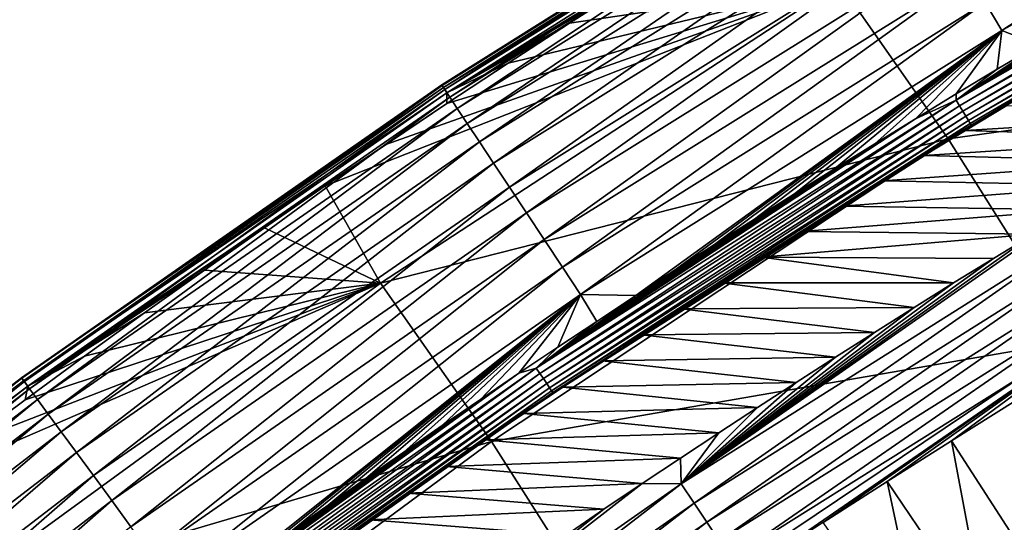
# Model space of a CAD drawing. Header units: millimetres. Extents: x -300 to 300, y -500 to 500.
# Tile 622 of 656: x -196.75 to -181.28, y 453.56 to 461.46. Entities that reach past the tile are written whole.
import ezdxf

# ---------------------------------------------------------------- set-up
doc = ezdxf.new("R2010")
doc.units = ezdxf.units.MM
doc.header["$LTSCALE"] = 81.481481
for name, color, linetype in [('20', 7, 'CONTINUOUS'), ('24', 7, 'CONTINUOUS'), ('28', 7, 'CONTINUOUS'), ('29', 7, 'CONTINUOUS'), ('31', 7, 'CONTINUOUS'), ('33', 7, 'CONTINUOUS')]:
    doc.layers.add(name, color=color, linetype=linetype)

msp = doc.modelspace()

# ---------------------------------------------------------------- linework, layer by layer
at = {"layer": '20', "color": 7, "linetype": 'CONTINUOUS'}
for points in [[(-182.161, 459.587, 16.275), (-174.7, 464.023, 16.342), (-183.873, 462.031, 10.901), (-182.161, 459.587, 16.275)], [(-182.161, 459.587, 16.275), (-172.758, 460.891, 21.439), (-174.7, 464.023, 16.342), (-182.161, 459.587, 16.275)], [(-191.08, 457.318, 10.857), (-183.873, 462.031, 10.901), (-191.951, 458.845, 6.705), (-191.08, 457.318, 10.857)], [(-191.951, 458.845, 6.705), (-183.873, 462.031, 10.901), (-190.997, 459.496, 6.695), (-191.951, 458.845, 6.705)], [(-191.08, 457.318, 10.857), (-182.161, 459.587, 16.275), (-183.873, 462.031, 10.901), (-191.08, 457.318, 10.857)], [(-190.997, 459.496, 6.695), (-183.873, 462.031, 10.901), (-190.038, 460.14, 6.685), (-190.997, 459.496, 6.695)], [(-190.038, 460.14, 6.685), (-183.873, 462.031, 10.901), (-189.077, 460.776, 6.676), (-190.038, 460.14, 6.685)], [(-189.077, 460.776, 6.676), (-183.873, 462.031, 10.901), (-188.112, 461.406, 6.666), (-189.077, 460.776, 6.676)], [(-188.112, 461.406, 6.666), (-183.873, 462.031, 10.901), (-187.143, 462.028, 6.656), (-188.112, 461.406, 6.666)], [(-180.169, 456.417, 21.351), (-172.758, 460.891, 21.439), (-182.161, 459.587, 16.275), (-180.169, 456.417, 21.351)], [(-189.338, 454.825, 16.207), (-182.161, 459.587, 16.275), (-191.08, 457.318, 10.857), (-189.338, 454.825, 16.207)], [(-189.338, 454.825, 16.207), (-180.169, 456.417, 21.351), (-182.161, 459.587, 16.275), (-189.338, 454.825, 16.207)], [(-192.902, 458.186, 6.714), (-191.08, 457.318, 10.857), (-191.951, 458.845, 6.705), (-192.902, 458.186, 6.714)], [(-193.849, 457.521, 6.723), (-191.08, 457.318, 10.857), (-192.902, 458.186, 6.714), (-193.849, 457.521, 6.723)], [(-194.792, 456.848, 6.732), (-191.08, 457.318, 10.857), (-193.849, 457.521, 6.723), (-194.792, 456.848, 6.732)], [(-198.003, 452.269, 10.812), (-191.08, 457.318, 10.857), (-198.519, 454.092, 6.766), (-198.003, 452.269, 10.812)], [(-198.519, 454.092, 6.766), (-191.08, 457.318, 10.857), (-197.594, 454.791, 6.758), (-198.519, 454.092, 6.766)], [(-198.003, 452.269, 10.812), (-189.338, 454.825, 16.207), (-191.08, 457.318, 10.857), (-198.003, 452.269, 10.812)], [(-197.594, 454.791, 6.758), (-191.08, 457.318, 10.857), (-196.664, 455.483, 6.749), (-197.594, 454.791, 6.758)], [(-196.664, 455.483, 6.749), (-191.08, 457.318, 10.857), (-195.73, 456.169, 6.741), (-196.664, 455.483, 6.749)], [(-195.73, 456.169, 6.741), (-191.08, 457.318, 10.857), (-194.792, 456.848, 6.732), (-195.73, 456.169, 6.741)], [(-187.302, 451.619, 21.261), (-180.169, 456.417, 21.351), (-189.338, 454.825, 16.207), (-187.302, 451.619, 21.261)], [(-187.302, 451.619, 21.261), (-177.906, 452.538, 26.137), (-180.169, 456.417, 21.351), (-187.302, 451.619, 21.261)], [(-196.236, 449.729, 16.137), (-189.338, 454.825, 16.207), (-198.003, 452.269, 10.812), (-196.236, 449.729, 16.137)], [(-196.236, 449.729, 16.137), (-187.302, 451.619, 21.261), (-189.338, 454.825, 16.207), (-196.236, 449.729, 16.137)]]:
    msp.add_3dface(points, dxfattribs=at)
at = {"layer": '24', "color": 7, "linetype": 'CONTINUOUS'}
for points in [[(-181.098, 455.469, 1.089), (-180.603, 452.5, 2.789), (-182.113, 454.838, 1.087), (-181.098, 455.469, 1.089)], [(-182.113, 454.838, 1.087), (-181.554, 451.88, 2.791), (-183.124, 454.2, 1.084), (-182.113, 454.838, 1.087)], [(-180.603, 452.5, 2.789), (-181.554, 451.88, 2.791), (-182.113, 454.838, 1.087), (-180.603, 452.5, 2.789)], [(-183.124, 454.2, 1.084), (-182.501, 451.254, 2.794), (-184.129, 453.554, 1.081), (-183.124, 454.2, 1.084)], [(-181.554, 451.88, 2.791), (-182.501, 451.254, 2.794), (-183.124, 454.2, 1.084), (-181.554, 451.88, 2.791)]]:
    msp.add_3dface(points, dxfattribs=at)
at = {"layer": '28', "color": 7, "linetype": 'CONTINUOUS'}
for points in [[(-174.775, 465.568, 0.243), (-181.319, 461.286, 0.109), (-181.583, 461.728, 0.247), (-174.775, 465.568, 0.243)], [(-174.533, 465.118, 0.107), (-181.319, 461.286, 0.109), (-174.775, 465.568, 0.243), (-174.533, 465.118, 0.107)], [(-181.319, 461.286, 0.109), (-174.533, 465.118, 0.107), (-180.746, 461.064, 0.032), (-181.319, 461.286, 0.109)], [(-183.348, 464.689, 5.117), (-190.114, 460.424, 4.627), (-190.12, 460.433, 5.182), (-183.348, 464.689, 5.117)], [(-183.348, 464.689, 5.117), (-190.12, 460.433, 5.182), (-183.327, 464.655, 5.646), (-183.348, 464.689, 5.117)], [(-183.339, 464.674, 4.566), (-190.114, 460.424, 4.627), (-183.348, 464.689, 5.117), (-183.339, 464.674, 4.566)], [(-183.327, 464.655, 5.646), (-190.12, 460.433, 5.182), (-190.093, 460.393, 5.715), (-183.327, 464.655, 5.646)], [(-183.339, 464.674, 4.566), (-190.072, 460.361, 4.06), (-190.114, 460.424, 4.627), (-183.339, 464.674, 4.566)], [(-183.327, 464.655, 5.646), (-190.093, 460.393, 5.715), (-183.28, 464.576, 6.148), (-183.327, 464.655, 5.646)], [(-183.28, 464.576, 6.148), (-190.093, 460.393, 5.715), (-190.038, 460.31, 6.218), (-183.28, 464.576, 6.148)], [(-183.297, 464.605, 4.004), (-190.072, 460.361, 4.06), (-183.339, 464.674, 4.566), (-183.297, 464.605, 4.004)], [(-183.297, 464.605, 4.004), (-189.993, 460.241, 3.491), (-190.072, 460.361, 4.06), (-183.297, 464.605, 4.004)], [(-183.232, 464.449, 6.614), (-183.28, 464.576, 6.148), (-190.038, 460.31, 6.218), (-183.232, 464.449, 6.614)], [(-183.221, 464.477, 3.442), (-189.993, 460.241, 3.491), (-183.297, 464.605, 4.004), (-183.221, 464.477, 3.442)], [(-184.215, 463.854, 6.624), (-183.232, 464.449, 6.614), (-190.038, 460.31, 6.218), (-184.215, 463.854, 6.624)], [(-183.221, 464.477, 3.442), (-189.875, 460.063, 2.933), (-189.993, 460.241, 3.491), (-183.221, 464.477, 3.442)], [(-183.11, 464.29, 2.891), (-189.875, 460.063, 2.933), (-183.221, 464.477, 3.442), (-183.11, 464.29, 2.891)], [(-183.11, 464.29, 2.891), (-189.719, 459.827, 2.399), (-189.875, 460.063, 2.933), (-183.11, 464.29, 2.891)], [(-182.964, 464.045, 2.364), (-189.719, 459.827, 2.399), (-183.11, 464.29, 2.891), (-182.964, 464.045, 2.364)], [(-182.964, 464.045, 2.364), (-189.527, 459.538, 1.901), (-189.719, 459.827, 2.399), (-182.964, 464.045, 2.364)], [(-182.786, 463.747, 1.873), (-189.527, 459.538, 1.901), (-182.964, 464.045, 2.364), (-182.786, 463.747, 1.873)], [(-185.195, 463.252, 6.635), (-184.215, 463.854, 6.624), (-190.038, 460.31, 6.218), (-185.195, 463.252, 6.635)], [(-182.786, 463.747, 1.873), (-189.305, 459.202, 1.45), (-189.527, 459.538, 1.901), (-182.786, 463.747, 1.873)], [(-182.58, 463.402, 1.429), (-189.305, 459.202, 1.45), (-182.786, 463.747, 1.873), (-182.58, 463.402, 1.429)], [(-182.58, 463.402, 1.429), (-189.057, 458.827, 1.054), (-189.305, 459.202, 1.45), (-182.58, 463.402, 1.429)], [(-182.351, 463.017, 1.04), (-189.057, 458.827, 1.054), (-182.58, 463.402, 1.429), (-182.351, 463.017, 1.04)], [(-186.171, 462.643, 6.645), (-185.195, 463.252, 6.635), (-190.038, 460.31, 6.218), (-186.171, 462.643, 6.645)], [(-182.351, 463.017, 1.04), (-188.79, 458.423, 0.721), (-189.057, 458.827, 1.054), (-182.351, 463.017, 1.04)], [(-182.104, 462.604, 0.711), (-188.79, 458.423, 0.721), (-182.351, 463.017, 1.04), (-182.104, 462.604, 0.711)], [(-187.143, 462.028, 6.656), (-186.171, 462.643, 6.645), (-190.038, 460.31, 6.218), (-187.143, 462.028, 6.656)], [(-182.104, 462.604, 0.711), (-188.51, 458, 0.453), (-188.79, 458.423, 0.721), (-182.104, 462.604, 0.711)], [(-181.846, 462.171, 0.447), (-188.51, 458, 0.453), (-182.104, 462.604, 0.711), (-181.846, 462.171, 0.447)], [(-181.846, 462.171, 0.447), (-188.224, 457.568, 0.25), (-188.51, 458, 0.453), (-181.846, 462.171, 0.447)], [(-181.583, 461.728, 0.247), (-188.224, 457.568, 0.25), (-181.846, 462.171, 0.447), (-181.583, 461.728, 0.247)], [(-188.112, 461.406, 6.666), (-187.143, 462.028, 6.656), (-190.038, 460.31, 6.218), (-188.112, 461.406, 6.666)], [(-181.583, 461.728, 0.247), (-187.938, 457.136, 0.11), (-188.224, 457.568, 0.25), (-181.583, 461.728, 0.247)], [(-181.319, 461.286, 0.109), (-187.938, 457.136, 0.11), (-181.583, 461.728, 0.247), (-181.319, 461.286, 0.109)], [(-189.077, 460.776, 6.676), (-188.112, 461.406, 6.666), (-190.038, 460.31, 6.218), (-189.077, 460.776, 6.676)], [(-187.938, 457.136, 0.11), (-181.319, 461.286, 0.109), (-187.07, 457.12, 0.032), (-187.938, 457.136, 0.11)], [(-187.07, 457.12, 0.032), (-181.319, 461.286, 0.109), (-186.452, 457.523, 0.032), (-187.07, 457.12, 0.032)], [(-186.452, 457.523, 0.032), (-181.319, 461.286, 0.109), (-185.832, 457.924, 0.032), (-186.452, 457.523, 0.032)], [(-185.832, 457.924, 0.032), (-181.319, 461.286, 0.109), (-185.207, 458.323, 0.032), (-185.832, 457.924, 0.032)], [(-185.207, 458.323, 0.032), (-181.319, 461.286, 0.109), (-184.58, 458.72, 0.032), (-185.207, 458.323, 0.032)], [(-184.58, 458.72, 0.032), (-181.319, 461.286, 0.109), (-183.949, 459.116, 0.032), (-184.58, 458.72, 0.032)], [(-183.949, 459.116, 0.032), (-181.319, 461.286, 0.109), (-183.315, 459.509, 0.032), (-183.949, 459.116, 0.032)], [(-183.315, 459.509, 0.032), (-181.319, 461.286, 0.109), (-182.678, 459.901, 0.032), (-183.315, 459.509, 0.032)], [(-182.678, 459.901, 0.032), (-181.319, 461.286, 0.109), (-182.037, 460.29, 0.032), (-182.678, 459.901, 0.032)], [(-182.037, 460.29, 0.032), (-181.319, 461.286, 0.109), (-181.394, 460.678, 0.032), (-182.037, 460.29, 0.032)], [(-181.394, 460.678, 0.032), (-181.319, 461.286, 0.109), (-180.746, 461.064, 0.032), (-181.394, 460.678, 0.032)], [(-190.038, 460.14, 6.685), (-189.077, 460.776, 6.676), (-190.038, 460.31, 6.218), (-190.038, 460.14, 6.685)], [(-190.12, 460.433, 5.182), (-196.718, 455.824, 4.682), (-196.72, 455.827, 5.241), (-190.12, 460.433, 5.182)], [(-190.12, 460.433, 5.182), (-196.72, 455.827, 5.241), (-190.093, 460.393, 5.715), (-190.12, 460.433, 5.182)], [(-190.093, 460.393, 5.715), (-196.72, 455.827, 5.241), (-196.688, 455.783, 5.776), (-190.093, 460.393, 5.715)], [(-190.114, 460.424, 4.627), (-196.718, 455.824, 4.682), (-190.12, 460.433, 5.182), (-190.114, 460.424, 4.627)], [(-190.114, 460.424, 4.627), (-196.676, 455.768, 4.11), (-196.718, 455.824, 4.682), (-190.114, 460.424, 4.627)], [(-190.093, 460.393, 5.715), (-196.688, 455.783, 5.776), (-190.038, 460.31, 6.218), (-190.093, 460.393, 5.715)], [(-190.072, 460.361, 4.06), (-196.676, 455.768, 4.11), (-190.114, 460.424, 4.627), (-190.072, 460.361, 4.06)], [(-190.072, 460.361, 4.06), (-196.594, 455.655, 3.535), (-196.676, 455.768, 4.11), (-190.072, 460.361, 4.06)], [(-189.993, 460.241, 3.491), (-196.594, 455.655, 3.535), (-190.072, 460.361, 4.06), (-189.993, 460.241, 3.491)], [(-190.038, 460.31, 6.218), (-196.688, 455.783, 5.776), (-196.625, 455.697, 6.281), (-190.038, 460.31, 6.218)], [(-190.038, 460.14, 6.685), (-190.038, 460.31, 6.218), (-196.625, 455.697, 6.281), (-190.038, 460.14, 6.685)], [(-189.993, 460.241, 3.491), (-196.469, 455.485, 2.971), (-196.594, 455.655, 3.535), (-189.993, 460.241, 3.491)], [(-189.875, 460.063, 2.933), (-196.469, 455.485, 2.971), (-189.993, 460.241, 3.491), (-189.875, 460.063, 2.933)], [(-190.997, 459.496, 6.695), (-190.038, 460.14, 6.685), (-196.625, 455.697, 6.281), (-190.997, 459.496, 6.695)], [(-189.875, 460.063, 2.933), (-196.303, 455.259, 2.43), (-196.469, 455.485, 2.971), (-189.875, 460.063, 2.933)], [(-189.719, 459.827, 2.399), (-196.303, 455.259, 2.43), (-189.875, 460.063, 2.933), (-189.719, 459.827, 2.399)], [(-189.719, 459.827, 2.399), (-196.098, 454.98, 1.926), (-196.303, 455.259, 2.43), (-189.719, 459.827, 2.399)], [(-189.527, 459.538, 1.901), (-196.098, 454.98, 1.926), (-189.719, 459.827, 2.399), (-189.527, 459.538, 1.901)], [(-191.951, 458.845, 6.705), (-190.997, 459.496, 6.695), (-196.625, 455.697, 6.281), (-191.951, 458.845, 6.705)], [(-189.527, 459.538, 1.901), (-195.859, 454.654, 1.468), (-196.098, 454.98, 1.926), (-189.527, 459.538, 1.901)], [(-189.305, 459.202, 1.45), (-195.859, 454.654, 1.468), (-189.527, 459.538, 1.901), (-189.305, 459.202, 1.45)], [(-189.305, 459.202, 1.45), (-195.593, 454.291, 1.068), (-195.859, 454.654, 1.468), (-189.305, 459.202, 1.45)], [(-189.057, 458.827, 1.054), (-195.593, 454.291, 1.068), (-189.305, 459.202, 1.45), (-189.057, 458.827, 1.054)], [(-192.902, 458.186, 6.714), (-191.951, 458.845, 6.705), (-196.625, 455.697, 6.281), (-192.902, 458.186, 6.714)], [(-189.057, 458.827, 1.054), (-195.305, 453.898, 0.73), (-195.593, 454.291, 1.068), (-189.057, 458.827, 1.054)], [(-188.79, 458.423, 0.721), (-195.305, 453.898, 0.73), (-189.057, 458.827, 1.054), (-188.79, 458.423, 0.721)], [(-188.79, 458.423, 0.721), (-195.003, 453.487, 0.458), (-195.305, 453.898, 0.73), (-188.79, 458.423, 0.721)], [(-188.51, 458, 0.453), (-195.003, 453.487, 0.458), (-188.79, 458.423, 0.721), (-188.51, 458, 0.453)], [(-193.849, 457.521, 6.723), (-192.902, 458.186, 6.714), (-196.625, 455.697, 6.281), (-193.849, 457.521, 6.723)], [(-188.51, 458, 0.453), (-194.694, 453.066, 0.253), (-195.003, 453.487, 0.458), (-188.51, 458, 0.453)], [(-188.224, 457.568, 0.25), (-194.694, 453.066, 0.253), (-188.51, 458, 0.453), (-188.224, 457.568, 0.25)], [(-194.792, 456.848, 6.732), (-193.849, 457.521, 6.723), (-196.625, 455.697, 6.281), (-194.792, 456.848, 6.732)], [(-188.224, 457.568, 0.25), (-194.386, 452.646, 0.111), (-194.694, 453.066, 0.253), (-188.224, 457.568, 0.25)], [(-187.938, 457.136, 0.11), (-194.386, 452.646, 0.111), (-188.224, 457.568, 0.25), (-187.938, 457.136, 0.11)], [(-194.386, 452.646, 0.111), (-187.938, 457.136, 0.11), (-193.672, 452.557, 0.032), (-194.386, 452.646, 0.111)], [(-193.672, 452.557, 0.032), (-187.938, 457.136, 0.11), (-193.086, 452.982, 0.032), (-193.672, 452.557, 0.032)], [(-193.086, 452.982, 0.032), (-187.938, 457.136, 0.11), (-192.497, 453.405, 0.032), (-193.086, 452.982, 0.032)], [(-192.497, 453.405, 0.032), (-187.938, 457.136, 0.11), (-191.906, 453.826, 0.032), (-192.497, 453.405, 0.032)], [(-191.906, 453.826, 0.032), (-187.938, 457.136, 0.11), (-191.312, 454.244, 0.032), (-191.906, 453.826, 0.032)], [(-191.312, 454.244, 0.032), (-187.938, 457.136, 0.11), (-190.715, 454.661, 0.032), (-191.312, 454.244, 0.032)], [(-190.715, 454.661, 0.032), (-187.938, 457.136, 0.11), (-190.115, 455.076, 0.032), (-190.715, 454.661, 0.032)], [(-190.115, 455.076, 0.032), (-187.938, 457.136, 0.11), (-189.512, 455.489, 0.032), (-190.115, 455.076, 0.032)], [(-189.512, 455.489, 0.032), (-187.938, 457.136, 0.11), (-188.906, 455.899, 0.032), (-189.512, 455.489, 0.032)], [(-188.906, 455.899, 0.032), (-187.938, 457.136, 0.11), (-188.297, 456.308, 0.032), (-188.906, 455.899, 0.032)], [(-188.297, 456.308, 0.032), (-187.938, 457.136, 0.11), (-187.685, 456.715, 0.032), (-188.297, 456.308, 0.032)], [(-187.685, 456.715, 0.032), (-187.938, 457.136, 0.11), (-187.07, 457.12, 0.032), (-187.685, 456.715, 0.032)], [(-195.73, 456.169, 6.741), (-194.792, 456.848, 6.732), (-196.625, 455.697, 6.281), (-195.73, 456.169, 6.741)], [(-196.664, 455.483, 6.749), (-195.73, 456.169, 6.741), (-196.625, 455.697, 6.281), (-196.664, 455.483, 6.749)], [(-196.718, 455.824, 4.682), (-203.106, 450.893, 4.73), (-196.72, 455.827, 5.241), (-196.718, 455.824, 4.682)], [(-196.72, 455.827, 5.241), (-203.106, 450.893, 4.73), (-203.106, 450.893, 5.292), (-196.72, 455.827, 5.241)], [(-196.72, 455.827, 5.241), (-203.106, 450.893, 5.292), (-196.688, 455.783, 5.776), (-196.72, 455.827, 5.241)], [(-196.718, 455.824, 4.682), (-203.066, 450.843, 4.153), (-203.106, 450.893, 4.73), (-196.718, 455.824, 4.682)], [(-196.688, 455.783, 5.776), (-203.106, 450.893, 5.292), (-203.067, 450.845, 5.83), (-196.688, 455.783, 5.776)], [(-196.688, 455.783, 5.776), (-203.067, 450.845, 5.83), (-196.625, 455.697, 6.281), (-196.688, 455.783, 5.776)], [(-196.676, 455.768, 4.11), (-203.066, 450.843, 4.153), (-196.718, 455.824, 4.682), (-196.676, 455.768, 4.11)], [(-196.676, 455.768, 4.11), (-202.98, 450.738, 3.574), (-203.066, 450.843, 4.153), (-196.676, 455.768, 4.11)], [(-196.594, 455.655, 3.535), (-202.98, 450.738, 3.574), (-196.676, 455.768, 4.11), (-196.594, 455.655, 3.535)], [(-196.625, 455.697, 6.281), (-203.067, 450.845, 5.83), (-202.997, 450.758, 6.336), (-196.625, 455.697, 6.281)], [(-196.664, 455.483, 6.749), (-196.625, 455.697, 6.281), (-202.997, 450.758, 6.336), (-196.664, 455.483, 6.749)], [(-196.594, 455.655, 3.535), (-202.849, 450.577, 3.004), (-202.98, 450.738, 3.574), (-196.594, 455.655, 3.535)], [(-196.469, 455.485, 2.971), (-202.849, 450.577, 3.004), (-196.594, 455.655, 3.535), (-196.469, 455.485, 2.971)], [(-197.594, 454.791, 6.758), (-196.664, 455.483, 6.749), (-202.997, 450.758, 6.336), (-197.594, 454.791, 6.758)], [(-196.469, 455.485, 2.971), (-202.673, 450.36, 2.457), (-202.849, 450.577, 3.004), (-196.469, 455.485, 2.971)], [(-196.303, 455.259, 2.43), (-202.673, 450.36, 2.457), (-196.469, 455.485, 2.971), (-196.303, 455.259, 2.43)], [(-196.303, 455.259, 2.43), (-202.455, 450.092, 1.947), (-202.673, 450.36, 2.457), (-196.303, 455.259, 2.43)], [(-196.098, 454.98, 1.926), (-202.455, 450.092, 1.947), (-196.303, 455.259, 2.43), (-196.098, 454.98, 1.926)], [(-196.098, 454.98, 1.926), (-202.2, 449.778, 1.485), (-202.455, 450.092, 1.947), (-196.098, 454.98, 1.926)], [(-195.859, 454.654, 1.468), (-202.2, 449.778, 1.485), (-196.098, 454.98, 1.926), (-195.859, 454.654, 1.468)], [(-195.859, 454.654, 1.468), (-201.915, 449.427, 1.079), (-202.2, 449.778, 1.485), (-195.859, 454.654, 1.468)], [(-195.593, 454.291, 1.068), (-201.915, 449.427, 1.079), (-195.859, 454.654, 1.468), (-195.593, 454.291, 1.068)], [(-195.593, 454.291, 1.068), (-201.606, 449.048, 0.738), (-201.915, 449.427, 1.079), (-195.593, 454.291, 1.068)], [(-195.305, 453.898, 0.73), (-201.606, 449.048, 0.738), (-195.593, 454.291, 1.068), (-195.305, 453.898, 0.73)], [(-195.305, 453.898, 0.73), (-201.283, 448.65, 0.463), (-201.606, 449.048, 0.738), (-195.305, 453.898, 0.73)], [(-195.003, 453.487, 0.458), (-201.283, 448.65, 0.463), (-195.305, 453.898, 0.73), (-195.003, 453.487, 0.458)]]:
    msp.add_3dface(points, dxfattribs=at)
at = {"layer": '29', "color": 7, "linetype": 'CONTINUOUS'}
for points in [[(-181.244, 460.111, 0.5), (-177.634, 459.977, 0.5), (-181.893, 459.718, 0.5), (-181.244, 460.111, 0.5)], [(-177.634, 459.977, 0.5), (-178.278, 459.603, 0.5), (-181.893, 459.718, 0.5), (-177.634, 459.977, 0.5)], [(-181.893, 459.718, 0.5), (-178.278, 459.603, 0.5), (-182.54, 459.324, 0.5), (-181.893, 459.718, 0.5)], [(-178.278, 459.603, 0.5), (-178.92, 459.227, 0.5), (-182.54, 459.324, 0.5), (-178.278, 459.603, 0.5)], [(-182.54, 459.324, 0.5), (-178.92, 459.227, 0.5), (-183.183, 458.927, 0.5), (-182.54, 459.324, 0.5)], [(-178.92, 459.227, 0.5), (-179.557, 458.85, 0.5), (-183.183, 458.927, 0.5), (-178.92, 459.227, 0.5)], [(-183.183, 458.927, 0.5), (-179.557, 458.85, 0.5), (-183.823, 458.529, 0.5), (-183.183, 458.927, 0.5)], [(-179.557, 458.85, 0.5), (-180.192, 458.47, 0.5), (-183.823, 458.529, 0.5), (-179.557, 458.85, 0.5)], [(-183.823, 458.529, 0.5), (-180.192, 458.47, 0.5), (-184.461, 458.128, 0.5), (-183.823, 458.529, 0.5)], [(-180.192, 458.47, 0.5), (-180.824, 458.088, 0.5), (-184.461, 458.128, 0.5), (-180.192, 458.47, 0.5)], [(-184.461, 458.128, 0.5), (-180.824, 458.088, 0.5), (-185.095, 457.725, 0.5), (-184.461, 458.128, 0.5)], [(-180.824, 458.088, 0.5), (-181.452, 457.705, 0.5), (-185.095, 457.725, 0.5), (-180.824, 458.088, 0.5)], [(-185.095, 457.725, 0.5), (-182.078, 457.319, 0.5), (-185.726, 457.32, 0.5), (-185.095, 457.725, 0.5)], [(-181.452, 457.705, 0.5), (-182.078, 457.319, 0.5), (-185.095, 457.725, 0.5), (-181.452, 457.705, 0.5)], [(-185.726, 457.32, 0.5), (-182.7, 456.932, 0.5), (-186.354, 456.914, 0.5), (-185.726, 457.32, 0.5)], [(-182.078, 457.319, 0.5), (-182.7, 456.932, 0.5), (-185.726, 457.32, 0.5), (-182.078, 457.319, 0.5)], [(-186.354, 456.914, 0.5), (-183.319, 456.542, 0.5), (-186.978, 456.505, 0.5), (-186.354, 456.914, 0.5)], [(-182.7, 456.932, 0.5), (-183.319, 456.542, 0.5), (-186.354, 456.914, 0.5), (-182.7, 456.932, 0.5)], [(-186.978, 456.505, 0.5), (-183.935, 456.151, 0.5), (-187.6, 456.095, 0.5), (-186.978, 456.505, 0.5)], [(-183.319, 456.542, 0.5), (-183.935, 456.151, 0.5), (-186.978, 456.505, 0.5), (-183.319, 456.542, 0.5)], [(-187.6, 456.095, 0.5), (-184.549, 455.757, 0.5), (-188.218, 455.683, 0.5), (-187.6, 456.095, 0.5)], [(-183.935, 456.151, 0.5), (-184.549, 455.757, 0.5), (-187.6, 456.095, 0.5), (-183.935, 456.151, 0.5)], [(-184.549, 455.757, 0.5), (-185.159, 455.362, 0.5), (-188.218, 455.683, 0.5), (-184.549, 455.757, 0.5)], [(-188.218, 455.683, 0.5), (-185.159, 455.362, 0.5), (-188.832, 455.269, 0.5), (-188.218, 455.683, 0.5)], [(-188.832, 455.269, 0.5), (-185.766, 454.965, 0.5), (-189.444, 454.853, 0.5), (-188.832, 455.269, 0.5)], [(-185.159, 455.362, 0.5), (-185.766, 454.965, 0.5), (-188.832, 455.269, 0.5), (-185.159, 455.362, 0.5)], [(-185.766, 454.965, 0.5), (-186.371, 454.565, 0.5), (-189.444, 454.853, 0.5), (-185.766, 454.965, 0.5)], [(-189.444, 454.853, 0.5), (-186.371, 454.565, 0.5), (-190.052, 454.435, 0.5), (-189.444, 454.853, 0.5)], [(-186.371, 454.565, 0.5), (-186.972, 454.164, 0.5), (-190.052, 454.435, 0.5), (-186.371, 454.565, 0.5)], [(-190.052, 454.435, 0.5), (-186.972, 454.164, 0.5), (-190.656, 454.016, 0.5), (-190.052, 454.435, 0.5)], [(-190.656, 454.016, 0.5), (-187.571, 453.761, 0.5), (-191.257, 453.596, 0.5), (-190.656, 454.016, 0.5)], [(-186.972, 454.164, 0.5), (-187.571, 453.761, 0.5), (-190.656, 454.016, 0.5), (-186.972, 454.164, 0.5)], [(-187.571, 453.761, 0.5), (-188.166, 453.355, 0.5), (-191.257, 453.596, 0.5), (-187.571, 453.761, 0.5)], [(-191.257, 453.596, 0.5), (-188.166, 453.355, 0.5), (-191.854, 453.173, 0.5), (-191.257, 453.596, 0.5)]]:
    msp.add_3dface(points, dxfattribs=at)
at = {"layer": '31', "color": 7, "linetype": 'CONTINUOUS'}
for points in [[(-182.039, 460.192, 0.028), (-175.441, 464.085, 0.031), (-175.259, 464.095, 0.028), (-182.039, 460.192, 0.028)], [(-182.039, 460.192, 0.028), (-175.259, 464.095, 0.028), (-181.987, 460.106, 0.042), (-182.039, 460.192, 0.028)], [(-176.117, 463.714, 0.031), (-175.441, 464.085, 0.031), (-182.039, 460.192, 0.028), (-176.117, 463.714, 0.031)], [(-181.987, 460.106, 0.042), (-175.259, 464.095, 0.028), (-175.21, 464.006, 0.042), (-181.987, 460.106, 0.042)], [(-181.987, 460.106, 0.042), (-175.21, 464.006, 0.042), (-181.935, 460.02, 0.079), (-181.987, 460.106, 0.042)], [(-181.935, 460.02, 0.079), (-175.21, 464.006, 0.042), (-175.162, 463.918, 0.079), (-181.935, 460.02, 0.079)], [(-181.935, 460.02, 0.079), (-175.162, 463.918, 0.079), (-181.886, 459.94, 0.138), (-181.935, 460.02, 0.079)], [(-181.886, 459.94, 0.138), (-175.162, 463.918, 0.079), (-175.118, 463.836, 0.138), (-181.886, 459.94, 0.138)], [(-181.886, 459.94, 0.138), (-175.118, 463.836, 0.138), (-181.846, 459.874, 0.216), (-181.886, 459.94, 0.138)], [(-181.846, 459.874, 0.216), (-175.118, 463.836, 0.138), (-175.08, 463.768, 0.216), (-181.846, 459.874, 0.216)], [(-181.846, 459.874, 0.216), (-175.08, 463.768, 0.216), (-181.816, 459.824, 0.307), (-181.846, 459.874, 0.216)], [(-181.816, 459.824, 0.307), (-175.08, 463.768, 0.216), (-175.053, 463.717, 0.307), (-181.816, 459.824, 0.307)], [(-176.789, 463.341, 0.032), (-176.117, 463.714, 0.031), (-182.039, 460.192, 0.028), (-176.789, 463.341, 0.032)], [(-181.816, 459.824, 0.307), (-175.053, 463.717, 0.307), (-181.798, 459.794, 0.404), (-181.816, 459.824, 0.307)], [(-181.798, 459.794, 0.404), (-175.053, 463.717, 0.307), (-175.036, 463.686, 0.404), (-181.798, 459.794, 0.404)], [(-181.244, 460.111, 0.5), (-181.798, 459.794, 0.404), (-175.036, 463.686, 0.404), (-181.244, 460.111, 0.5)], [(-177.457, 462.966, 0.032), (-176.789, 463.341, 0.032), (-182.039, 460.192, 0.028), (-177.457, 462.966, 0.032)], [(-178.122, 462.589, 0.032), (-177.457, 462.966, 0.032), (-182.039, 460.192, 0.028), (-178.122, 462.589, 0.032)], [(-178.784, 462.211, 0.032), (-178.122, 462.589, 0.032), (-182.039, 460.192, 0.028), (-178.784, 462.211, 0.032)], [(-179.441, 461.83, 0.032), (-178.784, 462.211, 0.032), (-182.039, 460.192, 0.028), (-179.441, 461.83, 0.032)], [(-180.096, 461.448, 0.032), (-179.441, 461.83, 0.032), (-182.039, 460.192, 0.028), (-180.096, 461.448, 0.032)], [(-180.746, 461.064, 0.032), (-180.096, 461.448, 0.032), (-182.039, 460.192, 0.028), (-180.746, 461.064, 0.032)], [(-181.394, 460.678, 0.032), (-180.746, 461.064, 0.032), (-182.039, 460.192, 0.028), (-181.394, 460.678, 0.032)], [(-182.037, 460.29, 0.032), (-181.394, 460.678, 0.032), (-182.039, 460.192, 0.028), (-182.037, 460.29, 0.032)], [(-182.678, 459.901, 0.032), (-182.037, 460.29, 0.032), (-182.039, 460.192, 0.028), (-182.678, 459.901, 0.032)], [(-188.634, 455.982, 0.028), (-182.678, 459.901, 0.032), (-182.039, 460.192, 0.028), (-188.634, 455.982, 0.028)], [(-188.634, 455.982, 0.028), (-182.039, 460.192, 0.028), (-188.578, 455.898, 0.042), (-188.634, 455.982, 0.028)], [(-188.578, 455.898, 0.042), (-182.039, 460.192, 0.028), (-181.987, 460.106, 0.042), (-188.578, 455.898, 0.042)], [(-188.578, 455.898, 0.042), (-181.987, 460.106, 0.042), (-188.522, 455.815, 0.079), (-188.578, 455.898, 0.042)], [(-188.522, 455.815, 0.079), (-181.987, 460.106, 0.042), (-181.935, 460.02, 0.079), (-188.522, 455.815, 0.079)], [(-181.244, 460.111, 0.5), (-181.893, 459.718, 0.5), (-181.798, 459.794, 0.404), (-181.244, 460.111, 0.5)], [(-183.315, 459.509, 0.032), (-182.678, 459.901, 0.032), (-188.634, 455.982, 0.028), (-183.315, 459.509, 0.032)], [(-188.522, 455.815, 0.079), (-181.935, 460.02, 0.079), (-188.47, 455.738, 0.138), (-188.522, 455.815, 0.079)], [(-188.47, 455.738, 0.138), (-181.935, 460.02, 0.079), (-181.886, 459.94, 0.138), (-188.47, 455.738, 0.138)], [(-188.47, 455.738, 0.138), (-181.886, 459.94, 0.138), (-188.426, 455.673, 0.216), (-188.47, 455.738, 0.138)], [(-188.426, 455.673, 0.216), (-181.886, 459.94, 0.138), (-181.846, 459.874, 0.216), (-188.426, 455.673, 0.216)], [(-188.426, 455.673, 0.216), (-181.846, 459.874, 0.216), (-188.394, 455.625, 0.307), (-188.426, 455.673, 0.216)], [(-188.394, 455.625, 0.307), (-181.846, 459.874, 0.216), (-181.816, 459.824, 0.307), (-188.394, 455.625, 0.307)], [(-188.394, 455.625, 0.307), (-181.816, 459.824, 0.307), (-188.374, 455.595, 0.404), (-188.394, 455.625, 0.307)], [(-188.374, 455.595, 0.404), (-181.816, 459.824, 0.307), (-181.798, 459.794, 0.404), (-188.374, 455.595, 0.404)], [(-188.218, 455.683, 0.5), (-188.374, 455.595, 0.404), (-181.798, 459.794, 0.404), (-188.218, 455.683, 0.5)], [(-187.6, 456.095, 0.5), (-188.218, 455.683, 0.5), (-181.798, 459.794, 0.404), (-187.6, 456.095, 0.5)], [(-186.978, 456.505, 0.5), (-187.6, 456.095, 0.5), (-181.798, 459.794, 0.404), (-186.978, 456.505, 0.5)], [(-186.354, 456.914, 0.5), (-186.978, 456.505, 0.5), (-181.798, 459.794, 0.404), (-186.354, 456.914, 0.5)], [(-185.726, 457.32, 0.5), (-186.354, 456.914, 0.5), (-181.798, 459.794, 0.404), (-185.726, 457.32, 0.5)], [(-185.095, 457.725, 0.5), (-185.726, 457.32, 0.5), (-181.798, 459.794, 0.404), (-185.095, 457.725, 0.5)], [(-184.461, 458.128, 0.5), (-185.095, 457.725, 0.5), (-181.798, 459.794, 0.404), (-184.461, 458.128, 0.5)], [(-183.823, 458.529, 0.5), (-184.461, 458.128, 0.5), (-181.798, 459.794, 0.404), (-183.823, 458.529, 0.5)], [(-183.183, 458.927, 0.5), (-183.823, 458.529, 0.5), (-181.798, 459.794, 0.404), (-183.183, 458.927, 0.5)], [(-182.54, 459.324, 0.5), (-183.183, 458.927, 0.5), (-181.798, 459.794, 0.404), (-182.54, 459.324, 0.5)], [(-181.893, 459.718, 0.5), (-182.54, 459.324, 0.5), (-181.798, 459.794, 0.404), (-181.893, 459.718, 0.5)], [(-183.949, 459.116, 0.032), (-183.315, 459.509, 0.032), (-188.634, 455.982, 0.028), (-183.949, 459.116, 0.032)], [(-184.58, 458.72, 0.032), (-183.949, 459.116, 0.032), (-188.634, 455.982, 0.028), (-184.58, 458.72, 0.032)], [(-185.207, 458.323, 0.032), (-184.58, 458.72, 0.032), (-188.634, 455.982, 0.028), (-185.207, 458.323, 0.032)], [(-185.832, 457.924, 0.032), (-185.207, 458.323, 0.032), (-188.634, 455.982, 0.028), (-185.832, 457.924, 0.032)], [(-186.452, 457.523, 0.032), (-185.832, 457.924, 0.032), (-188.634, 455.982, 0.028), (-186.452, 457.523, 0.032)], [(-187.07, 457.12, 0.032), (-186.452, 457.523, 0.032), (-188.634, 455.982, 0.028), (-187.07, 457.12, 0.032)], [(-187.685, 456.715, 0.032), (-187.07, 457.12, 0.032), (-188.634, 455.982, 0.028), (-187.685, 456.715, 0.032)], [(-188.297, 456.308, 0.032), (-187.685, 456.715, 0.032), (-188.634, 455.982, 0.028), (-188.297, 456.308, 0.032)], [(-188.906, 455.899, 0.032), (-188.297, 456.308, 0.032), (-188.634, 455.982, 0.028), (-188.906, 455.899, 0.032)], [(-195.019, 451.467, 0.028), (-188.906, 455.899, 0.032), (-188.634, 455.982, 0.028), (-195.019, 451.467, 0.028)], [(-195.019, 451.467, 0.028), (-188.634, 455.982, 0.028), (-194.959, 451.386, 0.042), (-195.019, 451.467, 0.028)], [(-189.512, 455.489, 0.032), (-188.906, 455.899, 0.032), (-195.019, 451.467, 0.028), (-189.512, 455.489, 0.032)], [(-194.959, 451.386, 0.042), (-188.634, 455.982, 0.028), (-188.578, 455.898, 0.042), (-194.959, 451.386, 0.042)], [(-194.959, 451.386, 0.042), (-188.578, 455.898, 0.042), (-194.898, 451.305, 0.079), (-194.959, 451.386, 0.042)], [(-194.898, 451.305, 0.079), (-188.578, 455.898, 0.042), (-188.522, 455.815, 0.079), (-194.898, 451.305, 0.079)], [(-194.898, 451.305, 0.079), (-188.522, 455.815, 0.079), (-194.843, 451.231, 0.138), (-194.898, 451.305, 0.079)], [(-194.843, 451.231, 0.138), (-188.522, 455.815, 0.079), (-188.47, 455.738, 0.138), (-194.843, 451.231, 0.138)], [(-194.843, 451.231, 0.138), (-188.47, 455.738, 0.138), (-194.796, 451.168, 0.216), (-194.843, 451.231, 0.138)], [(-194.796, 451.168, 0.216), (-188.47, 455.738, 0.138), (-188.426, 455.673, 0.216), (-194.796, 451.168, 0.216)], [(-194.796, 451.168, 0.216), (-188.426, 455.673, 0.216), (-194.762, 451.122, 0.307), (-194.796, 451.168, 0.216)], [(-194.762, 451.122, 0.307), (-188.426, 455.673, 0.216), (-188.394, 455.625, 0.307), (-194.762, 451.122, 0.307)], [(-194.762, 451.122, 0.307), (-188.394, 455.625, 0.307), (-194.74, 451.093, 0.404), (-194.762, 451.122, 0.307)], [(-194.74, 451.093, 0.404), (-188.394, 455.625, 0.307), (-188.374, 455.595, 0.404), (-194.74, 451.093, 0.404)], [(-194.21, 451.468, 0.5), (-194.74, 451.093, 0.404), (-188.374, 455.595, 0.404), (-194.21, 451.468, 0.5)], [(-193.626, 451.897, 0.5), (-194.21, 451.468, 0.5), (-188.374, 455.595, 0.404), (-193.626, 451.897, 0.5)], [(-193.039, 452.324, 0.5), (-193.626, 451.897, 0.5), (-188.374, 455.595, 0.404), (-193.039, 452.324, 0.5)], [(-192.448, 452.75, 0.5), (-193.039, 452.324, 0.5), (-188.374, 455.595, 0.404), (-192.448, 452.75, 0.5)], [(-191.854, 453.173, 0.5), (-192.448, 452.75, 0.5), (-188.374, 455.595, 0.404), (-191.854, 453.173, 0.5)], [(-191.257, 453.596, 0.5), (-191.854, 453.173, 0.5), (-188.374, 455.595, 0.404), (-191.257, 453.596, 0.5)], [(-190.656, 454.016, 0.5), (-191.257, 453.596, 0.5), (-188.374, 455.595, 0.404), (-190.656, 454.016, 0.5)], [(-190.052, 454.435, 0.5), (-190.656, 454.016, 0.5), (-188.374, 455.595, 0.404), (-190.052, 454.435, 0.5)], [(-189.444, 454.853, 0.5), (-190.052, 454.435, 0.5), (-188.374, 455.595, 0.404), (-189.444, 454.853, 0.5)], [(-188.832, 455.269, 0.5), (-189.444, 454.853, 0.5), (-188.374, 455.595, 0.404), (-188.832, 455.269, 0.5)], [(-188.218, 455.683, 0.5), (-188.832, 455.269, 0.5), (-188.374, 455.595, 0.404), (-188.218, 455.683, 0.5)], [(-190.115, 455.076, 0.032), (-189.512, 455.489, 0.032), (-195.019, 451.467, 0.028), (-190.115, 455.076, 0.032)], [(-190.715, 454.661, 0.032), (-190.115, 455.076, 0.032), (-195.019, 451.467, 0.028), (-190.715, 454.661, 0.032)], [(-191.312, 454.244, 0.032), (-190.715, 454.661, 0.032), (-195.019, 451.467, 0.028), (-191.312, 454.244, 0.032)], [(-191.906, 453.826, 0.032), (-191.312, 454.244, 0.032), (-195.019, 451.467, 0.028), (-191.906, 453.826, 0.032)], [(-192.497, 453.405, 0.032), (-191.906, 453.826, 0.032), (-195.019, 451.467, 0.028), (-192.497, 453.405, 0.032)]]:
    msp.add_3dface(points, dxfattribs=at)
at = {"layer": '33', "color": 7, "linetype": 'CONTINUOUS'}
for points in [[(-180.824, 458.088, 0.5), (-180.192, 458.47, 0.5), (-186.356, 454.161, 0.515), (-180.824, 458.088, 0.5)], [(-186.356, 454.161, 0.515), (-180.192, 458.47, 0.5), (-179.865, 458.259, 0.515), (-186.356, 454.161, 0.515)], [(-186.356, 454.161, 0.515), (-179.865, 458.259, 0.515), (-186.154, 453.858, 0.563), (-186.356, 454.161, 0.515)], [(-186.154, 453.858, 0.563), (-179.865, 458.259, 0.515), (-179.675, 457.942, 0.565), (-186.154, 453.858, 0.563)], [(-181.452, 457.705, 0.5), (-180.824, 458.088, 0.5), (-186.356, 454.161, 0.515), (-181.452, 457.705, 0.5)], [(-186.154, 453.858, 0.563), (-179.675, 457.942, 0.565), (-185.954, 453.558, 0.645), (-186.154, 453.858, 0.563)], [(-185.954, 453.558, 0.645), (-179.675, 457.942, 0.565), (-179.487, 457.629, 0.65), (-185.954, 453.558, 0.645)], [(-182.078, 457.319, 0.5), (-181.452, 457.705, 0.5), (-186.356, 454.161, 0.515), (-182.078, 457.319, 0.5)], [(-185.954, 453.558, 0.645), (-179.487, 457.629, 0.65), (-185.76, 453.267, 0.76), (-185.954, 453.558, 0.645)], [(-185.76, 453.267, 0.76), (-179.487, 457.629, 0.65), (-179.304, 457.324, 0.768), (-185.76, 453.267, 0.76)], [(-182.7, 456.932, 0.5), (-182.078, 457.319, 0.5), (-186.356, 454.161, 0.515), (-182.7, 456.932, 0.5)], [(-185.76, 453.267, 0.76), (-179.304, 457.324, 0.768), (-185.573, 452.986, 0.906), (-185.76, 453.267, 0.76)], [(-185.573, 452.986, 0.906), (-179.304, 457.324, 0.768), (-179.129, 457.032, 0.918), (-185.573, 452.986, 0.906)], [(-185.13, 452.901, 1.079), (-185.573, 452.986, 0.906), (-179.129, 457.032, 0.918), (-185.13, 452.901, 1.079)], [(-184.129, 453.554, 1.081), (-185.13, 452.901, 1.079), (-179.129, 457.032, 0.918), (-184.129, 453.554, 1.081)], [(-183.124, 454.2, 1.084), (-184.129, 453.554, 1.081), (-179.129, 457.032, 0.918), (-183.124, 454.2, 1.084)], [(-182.113, 454.838, 1.087), (-183.124, 454.2, 1.084), (-179.129, 457.032, 0.918), (-182.113, 454.838, 1.087)], [(-181.098, 455.469, 1.089), (-182.113, 454.838, 1.087), (-179.129, 457.032, 0.918), (-181.098, 455.469, 1.089)], [(-183.319, 456.542, 0.5), (-182.7, 456.932, 0.5), (-186.356, 454.161, 0.515), (-183.319, 456.542, 0.5)], [(-183.935, 456.151, 0.5), (-183.319, 456.542, 0.5), (-186.356, 454.161, 0.515), (-183.935, 456.151, 0.5)], [(-184.549, 455.757, 0.5), (-183.935, 456.151, 0.5), (-186.356, 454.161, 0.515), (-184.549, 455.757, 0.5)], [(-185.159, 455.362, 0.5), (-184.549, 455.757, 0.5), (-186.356, 454.161, 0.515), (-185.159, 455.362, 0.5)], [(-185.766, 454.965, 0.5), (-185.159, 455.362, 0.5), (-186.356, 454.161, 0.515), (-185.766, 454.965, 0.5)], [(-186.371, 454.565, 0.5), (-185.766, 454.965, 0.5), (-186.356, 454.161, 0.515), (-186.371, 454.565, 0.5)], [(-186.972, 454.164, 0.5), (-186.371, 454.565, 0.5), (-186.356, 454.161, 0.515), (-186.972, 454.164, 0.5)], [(-187.571, 453.761, 0.5), (-186.972, 454.164, 0.5), (-192.641, 449.758, 0.514), (-187.571, 453.761, 0.5)], [(-192.641, 449.758, 0.514), (-186.972, 454.164, 0.5), (-186.356, 454.161, 0.515), (-192.641, 449.758, 0.514)], [(-192.641, 449.758, 0.514), (-186.356, 454.161, 0.515), (-192.427, 449.469, 0.562), (-192.641, 449.758, 0.514)], [(-192.427, 449.469, 0.562), (-186.356, 454.161, 0.515), (-186.154, 453.858, 0.563), (-192.427, 449.469, 0.562)], [(-192.427, 449.469, 0.562), (-186.154, 453.858, 0.563), (-192.216, 449.183, 0.642), (-192.427, 449.469, 0.562)], [(-192.216, 449.183, 0.642), (-186.154, 453.858, 0.563), (-185.954, 453.558, 0.645), (-192.216, 449.183, 0.642)], [(-188.166, 453.355, 0.5), (-187.571, 453.761, 0.5), (-192.641, 449.758, 0.514), (-188.166, 453.355, 0.5)], [(-192.216, 449.183, 0.642), (-185.954, 453.558, 0.645), (-192.01, 448.904, 0.754), (-192.216, 449.183, 0.642)], [(-192.01, 448.904, 0.754), (-185.954, 453.558, 0.645), (-185.76, 453.267, 0.76), (-192.01, 448.904, 0.754)]]:
    msp.add_3dface(points, dxfattribs=at)

doc.saveas('drawing.dxf')
